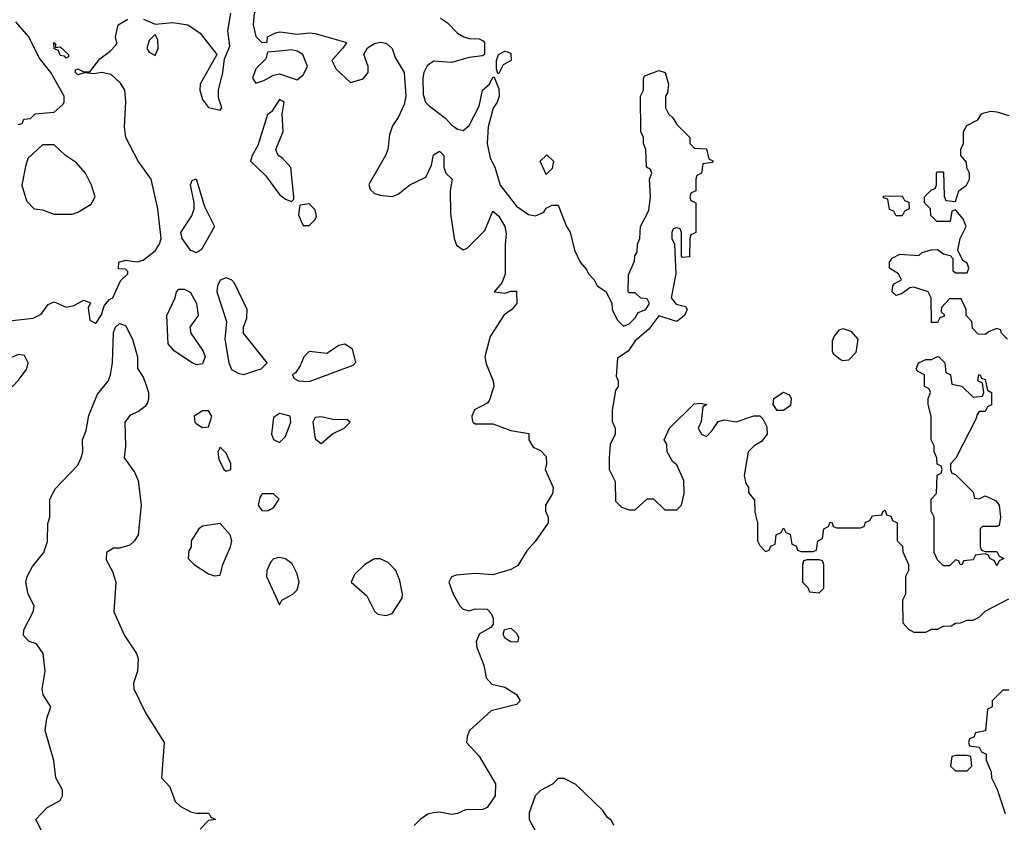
# Model space of a CAD drawing. Header units: inches. Extents: x 2348352 to 2479776, y 460422 to 613655.
# Tile 269 of 590: x 2389114 to 2392435, y 555460 to 558168. Entities that reach past the tile are written whole.
import ezdxf

# ---------------------------------------------------------------- set-up
doc = ezdxf.new("R2010")
doc.units = ezdxf.units.IN
doc.header["$MEASUREMENT"] = 0
doc.layers.add('C3585', color=7, linetype='Continuous')
doc.layers.add('C3595', color=7, linetype='Continuous')

msp = doc.modelspace()

# ---------------------------------------------------------------- linework, layer by layer
at = {"layer": 'C3585', "color": 4}
for points, elevation in [([(2390000, 558199), (2389930, 558205.7), (2389910, 558198), (2389904.3, 558190), (2389901.4, 558150), (2389910, 558110.8), (2389930, 558090.8), (2389948.4, 558091.6), (2389949.2, 558110), (2389976.1, 558123.9), (2389990, 558126.7), (2390000, 558125.4)], 48), ([(2389070.5, 557150.5), (2389158.7, 557161.3), (2389185.4, 557174.6), (2389210, 557206.8), (2389230, 557216), (2389270, 557198), (2389296.2, 557203.8), (2389330, 557222), (2389352.7, 557212.7), (2389344.7, 557195.3), (2389350, 557154), (2389370, 557142.8), (2389390, 557172), (2389398, 557202), (2389416.5, 557223.5), (2389428, 557230), (2389453.6, 557286.4), (2389478, 557310), (2389478, 557318), (2389470, 557326), (2389447.3, 557327.3), (2389448, 557350), (2389470, 557356), (2389510, 557351), (2389530, 557356), (2389570, 557387.7), (2389585.6, 557410), (2389590.8, 557429.2), (2389579.7, 557530), (2389557, 557630), (2389513.6, 557690), (2389471.8, 557770), (2389466.8, 557806.8), (2389471.4, 557891.4), (2389467.8, 557930), (2389453.5, 557953.5), (2389422.4, 557982.4), (2389390, 557989.5), (2389365.6, 557985.6), (2389332, 557988), (2389310, 557982), (2389302, 557990), (2389302, 557998), (2389310, 558002), (2389330, 557991.3), (2389350, 557992), (2389384.1, 558035.9), (2389418.6, 558061.4), (2389438, 558082), (2389441.2, 558090), (2389437.2, 558110), (2389446, 558150), (2389478, 558170)], 48), ([(2389531, 558170), (2389570, 558152.7), (2389630, 558158.7), (2389681, 558150), (2389722.3, 558122.3), (2389778, 558050), (2389722.4, 557950), (2389721.6, 557930), (2389730, 557898), (2389750, 557872), (2389790, 557862), (2389795.3, 557870), (2389784, 557904), (2389783.7, 557930), (2389798.4, 557990), (2389804, 558036), (2389822, 558078), (2389816, 558130), (2389826.3, 558190)], 48), ([(2389110, 557814), (2389122, 557818), (2389127.3, 557832.7), (2389150, 557834), (2389166, 557850), (2389230, 557856), (2389258.6, 557881.4), (2389264, 557890), (2389264, 557910), (2389218, 557990), (2389178.7, 558038.7), (2389144.5, 558110), (2389100.7, 558160.7)], 52), ([(2390000, 558063), (2389950, 558058), (2389944.4, 558035.6), (2389910, 558002), (2389898.4, 557970), (2389910, 557953.4), (2389937.6, 557962.4), (2389970, 557981), (2389990, 557984.7), (2390000, 557981.3)], 48), ([(2390000, 557893), (2389990, 557898), (2389962.8, 557857.2), (2389950, 557848), (2389916.9, 557743.1), (2389898, 557710), (2389892, 557690), (2389942.5, 557642.5), (2389990, 557578), (2390000, 557570)], 48), ([(2390000, 557830), (2389999, 557850), (2390000, 557855.7)], 48), ([(2390000, 557700.7), (2389986, 557710), (2389978, 557730), (2390000, 557785)], 48), ([(2389188, 555430), (2389168, 555470), (2389206, 555510), (2389250, 555534), (2389258, 555550), (2389258, 555570), (2389235.3, 555610), (2389228.4, 555668.4), (2389199, 555770), (2389205.2, 555810), (2389219, 555850), (2389193.2, 555890), (2389189.1, 555909.1), (2389199.3, 555970), (2389192.3, 556030), (2389170, 556062), (2389146, 556070), (2389126, 556090), (2389128, 556110), (2389159, 556170), (2389162, 556190), (2389142, 556230), (2389134, 556270), (2389139, 556290), (2389156.6, 556323.4), (2389195.3, 556370), (2389207.3, 556407.3), (2389208.4, 556468.4), (2389215.3, 556490), (2389215.3, 556550), (2389234, 556586), (2389310, 556664.7), (2389320.9, 556690), (2389326, 556710), (2389325.2, 556750), (2389338, 556782), (2389347, 556833), (2389375.9, 556904.1), (2389411.7, 556948.3), (2389419.3, 556970), (2389427, 557010), (2389430, 557112), (2389437.2, 557130), (2389450, 557142.8), (2389470, 557136), (2389494, 557090), (2389510.6, 557030), (2389511, 556991), (2389530, 556962), (2389538.8, 556938.8), (2389548, 556910), (2389548, 556890), (2389545.2, 556874.8), (2389536.7, 556863.3), (2389514.2, 556845.8), (2389486.7, 556833.3), (2389468, 556810), (2389470.8, 556729.2), (2389466, 556690), (2389501, 556641), (2389513.2, 556613.2), (2389522.8, 556530), (2389512.7, 556430), (2389500.7, 556410), (2389485.2, 556394.8), (2389450, 556385.2), (2389430, 556385.2), (2389406.8, 556370), (2389405.2, 556345.2), (2389426.4, 556306.4), (2389437.3, 556270), (2389430.8, 556170), (2389467.3, 556090), (2389507.7, 556030), (2389513, 556013), (2389510.4, 555970), (2389497.3, 555930), (2389498.8, 555910), (2389538, 555830), (2389601, 555730), (2389592, 555610), (2389619.8, 555579.8), (2389638, 555530), (2389654.4, 555514.4), (2389690, 555496), (2389710, 555491.3), (2389751.1, 555491.1), (2389758, 555478), (2389774, 555470), (2389750, 555466), (2389722.8, 555437.2)], 44), ([(2390000, 556836.5), (2389990, 556839), (2389970, 556826), (2389962.8, 556770), (2389970, 556752), (2389990, 556742), (2390000, 556752)], 48), ([(2390000, 556351.5), (2389990, 556354), (2389970, 556348.7), (2389960.7, 556339.3), (2389946.8, 556310), (2389946, 556290), (2389990, 556194), (2389998, 556210), (2390000, 556211.1)], 48)]:
    msp.add_lwpolyline(points, dxfattribs=dict(at, elevation=elevation))
for points, elevation in [([(2389570, 558118), (2389550, 558098), (2389542.8, 558070), (2389550, 558058), (2389570, 558046.8), (2389581.2, 558070), (2389579.3, 558099.3)], 48), ([(2389234, 558074), (2389250, 558076), (2389278, 558050), (2389278, 558042), (2389270, 558038), (2389265.2, 558045.2), (2389250, 558047), (2389244, 558064), (2389230, 558069.3), (2389229.2, 558090.8), (2389234, 558086)], 48), ([(2389230, 557746), (2389190, 557746), (2389141, 557699), (2389132.7, 557672.7), (2389121, 557610), (2389136.9, 557556.9), (2389162, 557530), (2389190, 557526), (2389230, 557511.3), (2389290, 557511.3), (2389310, 557518), (2389354.6, 557545.4), (2389368, 557570), (2389355.3, 557610), (2389335.3, 557650), (2389304.7, 557684.7), (2389268, 557710)], 52), ([(2389710, 557381.2), (2389689.3, 557390), (2389662, 557430), (2389657.2, 557450), (2389693.9, 557506.1), (2389701.6, 557530), (2389702, 557550), (2389689.7, 557610.3), (2389695.3, 557624.7), (2389708.7, 557631.3), (2389737.3, 557537.3), (2389770.8, 557470), (2389727.1, 557392.9)], 44), ([(2389810, 557297.2), (2389790, 557288.7), (2389780.7, 557270), (2389779.1, 557250), (2389811.3, 557150), (2389805.5, 557090), (2389818.8, 557010), (2389828, 556988), (2389850, 556974.8), (2389870, 556970.8), (2389910, 556984), (2389928, 556990), (2389948, 557010), (2389868.7, 557110), (2389868, 557130), (2389879.3, 557160.7), (2389881.2, 557190), (2389838.6, 557278.6), (2389828, 557290)], 48), ([(2389710, 557003.7), (2389695.3, 557010), (2389635.3, 557050), (2389614, 557074), (2389609.4, 557170), (2389638, 557230), (2389642.7, 557250), (2389650, 557258.8), (2389670, 557259.1), (2389690, 557247.3), (2389710.4, 557210), (2389715.5, 557170), (2389687.3, 557130), (2389690.7, 557110), (2389733, 557050), (2389739.1, 557030), (2389730, 557006.6)], 44), ([(2389110, 557038), (2389070, 557022), (2389050, 557028), (2389026.4, 557013.6), (2389018, 556990), (2389018, 556970), (2389030, 556934), (2389050, 556918), (2389070, 556921), (2389090, 556931.3), (2389110, 556951.3), (2389137.2, 556990), (2389142, 557010), (2389130, 557035.3)], 48), ([(2389750, 556848), (2389730, 556848), (2389702, 556830), (2389704.7, 556810), (2389710, 556804.7), (2389730, 556792), (2389750, 556794), (2389762, 556830)], 48), ([(2389790, 556726), (2389782, 556710), (2389785.4, 556685.4), (2389802, 556650), (2389810, 556644.7), (2389826, 556650), (2389826, 556670), (2389810, 556706)], 48), ([(2389970, 556568.7), (2389932, 556568), (2389923.6, 556556.4), (2389918, 556530), (2389930, 556512), (2389950, 556511.3), (2389970, 556521), (2389988.7, 556550)], 48), ([(2389790, 556468.7), (2389730, 556459), (2389718, 556450), (2389692, 556410), (2389692, 556390), (2389683.6, 556376.4), (2389682, 556350), (2389702, 556330), (2389750, 556298), (2389770, 556291.3), (2389790, 556294), (2389799, 556330), (2389825.2, 556390), (2389829, 556410), (2389824, 556430)], 48)]:
    msp.add_lwpolyline(points, close=True, dxfattribs=dict(at, elevation=elevation))
at = {"layer": 'C3595', "color": 4}
for points, elevation in [([(2390532.8, 558172.8), (2390556.7, 558156.7), (2390590, 558122.8), (2390611.3, 558110), (2390630, 558104.4), (2390663.5, 558103.5), (2390676.8, 558096.8), (2390681, 558090), (2390681, 558050), (2390674.6, 558045.4), (2390630, 558040.5), (2390570, 558023.1), (2390510, 558027.3), (2390488, 558012), (2390477, 557990), (2390473.4, 557970), (2390474.9, 557914.9), (2390483, 557890), (2390495.6, 557875.6), (2390550, 557835.5), (2390570, 557813), (2390590, 557798), (2390610, 557794), (2390629.5, 557810.5), (2390664.1, 557875.9), (2390675.3, 557930), (2390698, 557950), (2390710, 557974), (2390714, 557974), (2390730, 557934), (2390730.7, 557909.3), (2390724.7, 557890), (2390710.9, 557869.1), (2390693.7, 557806.3), (2390690.6, 557750.6), (2390700.9, 557700.9), (2390716.3, 557670), (2390734.9, 557610), (2390790, 557538.8), (2390830, 557511), (2390854, 557506), (2390882, 557518), (2390890, 557532), (2390910, 557542), (2390930, 557542), (2390958, 557470), (2390970.7, 557450.7), (2390984.7, 557390), (2391004.7, 557350), (2391025.4, 557325.4), (2391032, 557310), (2391052, 557290), (2391062, 557270), (2391091.3, 557251.3), (2391111.6, 557211.6), (2391112, 557190), (2391118, 557178), (2391130, 557154), (2391150, 557134), (2391170, 557142), (2391190, 557162), (2391200.2, 557179.8), (2391226, 557190), (2391238, 557210), (2391230, 557226), (2391208.4, 557228.4), (2391190, 557246), (2391170, 557246), (2391166, 557250), (2391167.3, 557307.3), (2391187.3, 557352.7), (2391188.4, 557371.6), (2391196.4, 557383.6), (2391198, 557410), (2391206, 557430), (2391208, 557470), (2391236.4, 557523.6), (2391242, 557570), (2391238, 557630), (2391246, 557650), (2391242, 557662), (2391228, 557670), (2391226, 557730), (2391218, 557750), (2391218, 557770), (2391208.7, 557790), (2391208, 557910), (2391218, 557930), (2391218, 557970), (2391222, 557978), (2391270, 557996.3), (2391291, 557990), (2391302.8, 557950), (2391298.8, 557921.2), (2391292, 557910), (2391292, 557870), (2391302, 557850), (2391316.9, 557836.9), (2391330, 557814), (2391374, 557770), (2391374, 557750), (2391390, 557734), (2391430, 557732), (2391438, 557698), (2391454, 557690), (2391450, 557686), (2391418, 557682), (2391414, 557650), (2391398, 557642), (2391394, 557630), (2391394, 557590), (2391378, 557582), (2391374, 557570), (2391378, 557558), (2391394, 557550), (2391394, 557450), (2391378, 557442), (2391374, 557430), (2391372.7, 557367.3), (2391350, 557366), (2391346, 557370), (2391346, 557450), (2391342, 557462), (2391330, 557466), (2391318, 557462), (2391314, 557450), (2391314, 557430), (2391322, 557410), (2391326.8, 557310), (2391311, 557230), (2391327.7, 557207.7), (2391359.8, 557199.8), (2391364.7, 557190), (2391356, 557170), (2391330, 557149.5), (2391270, 557168.7), (2391236.4, 557123.6), (2391190, 557084), (2391166, 557050), (2391130, 557026), (2391125.4, 556965.4), (2391132, 556950), (2391132, 556930), (2391123.6, 556916.4), (2391112, 556850), (2391112.7, 556812.7), (2391122, 556790), (2391122, 556770), (2391105.4, 556734.6), (2391102, 556690), (2391102, 556650), (2391122, 556610), (2391123.6, 556543.6), (2391143.6, 556523.6), (2391170, 556514), (2391190, 556514), (2391230, 556552), (2391251.6, 556551.6), (2391290, 556514), (2391330, 556514), (2391346, 556530), (2391355.3, 556570), (2391353.6, 556613.6), (2391330, 556666), (2391316.4, 556676.4), (2391298, 556710), (2391296.4, 556736.4), (2391288, 556750), (2391306, 556790), (2391388.4, 556871.6), (2391410, 556874), (2391432, 556870), (2391418, 556862), (2391412.7, 556812.7), (2391402, 556790), (2391414, 556770), (2391430, 556762), (2391450, 556782), (2391470, 556812), (2391490, 556818), (2391530, 556811.3), (2391590, 556832), (2391610, 556832), (2391621, 556821), (2391634, 556794), (2391634.8, 556770), (2391615.5, 556744.5), (2391591.3, 556730), (2391571.3, 556710), (2391558, 556630), (2391563.6, 556603.6), (2391572, 556590), (2391572.7, 556572.7), (2391592.7, 556547.3), (2391594, 556506), (2391602, 556470), (2391602, 556410), (2391610, 556394), (2391630, 556374), (2391642, 556378), (2391648, 556392), (2391662, 556398), (2391666, 556430), (2391682, 556438), (2391690, 556454), (2391698, 556438), (2391712.7, 556432.7), (2391718, 556398), (2391732.7, 556392.7), (2391738, 556378), (2391750, 556374), (2391790, 556374), (2391802, 556378), (2391806, 556410), (2391822, 556418), (2391826, 556450), (2391842, 556458), (2391847.3, 556472.7), (2391854, 556470), (2391858, 556458), (2391870, 556454), (2391950, 556454), (2391962, 556458), (2391967.3, 556472.7), (2391982, 556478), (2391990, 556494), (2392022, 556498), (2392026, 556510), (2392032.7, 556512.7), (2392038, 556498), (2392052.7, 556492.7), (2392058, 556478), (2392074, 556470), (2392074, 556410), (2392091.6, 556391.6), (2392092.7, 556372.7), (2392112, 556330), (2392112, 556310), (2392102, 556290), (2392102, 556230), (2392092, 556210), (2392092.7, 556132.7), (2392111.6, 556111.6), (2392130, 556102), (2392170, 556102), (2392190, 556112), (2392210, 556112), (2392230, 556122), (2392256.4, 556123.6), (2392270, 556132), (2392287.3, 556132.7), (2392310, 556142), (2392330, 556142), (2392350, 556152), (2392370, 556172), (2392450, 556214)], 52), ([(2390000, 558125.4), (2390050, 558118.9), (2390090, 558123), (2390110, 558121.6), (2390212.1, 558092.1), (2390216, 558090), (2390202.8, 558070), (2390166, 558030), (2390181.1, 558001.1), (2390230, 557956), (2390272.3, 557967.7), (2390289, 557990), (2390289, 558010), (2390274, 558050), (2390286.8, 558073.2), (2390310, 558087.3), (2390330, 558092.2), (2390350, 558088), (2390370.5, 558070), (2390380.4, 558040.4), (2390410.5, 557990), (2390416.4, 557910), (2390410, 557882), (2390390, 557838), (2390370.7, 557809.3), (2390360.7, 557779.3), (2390355.5, 557730), (2390348, 557710), (2390291.6, 557611.6), (2390295.3, 557595.3), (2390310, 557581), (2390330, 557576), (2390370, 557571), (2390390, 557578.8), (2390430, 557610.7), (2390483.1, 557636.9), (2390502.7, 557677.3), (2390510, 557711.3), (2390530, 557724.7), (2390544.7, 557710), (2390544.7, 557670), (2390551.3, 557650), (2390572, 557630), (2390566, 557590), (2390566.4, 557513.6), (2390578.8, 557430), (2390587.3, 557407.3), (2390610, 557391.3), (2390623.1, 557396.9), (2390683.1, 557456.9), (2390710, 557522), (2390730, 557504.7), (2390750.4, 557470), (2390754.8, 557445.2), (2390750.7, 557409.3), (2390751, 557309), (2390739.8, 557280.2), (2390714, 557250), (2390750, 557244.7), (2390770, 557252), (2390790, 557252), (2390790.5, 557210.5), (2390774, 557190), (2390748, 557172), (2390700.9, 557099.1), (2390683, 557030), (2390686.6, 557006.6), (2390710.5, 556950), (2390712.7, 556930), (2390697.5, 556882.5), (2390690, 556874), (2390647.9, 556852.1), (2390638.8, 556830), (2390639.6, 556819.6), (2390642, 556810), (2390650, 556804.7), (2390710, 556804.9), (2390770, 556781.6), (2390831.3, 556771.3), (2390831.3, 556750), (2390845.4, 556725.4), (2390870, 556714), (2390890, 556694), (2390891, 556670), (2390886, 556650), (2390913.4, 556590), (2390910.4, 556569.6), (2390886.8, 556530), (2390886.8, 556510), (2390896, 556490), (2390896, 556470), (2390852.5, 556407.5), (2390824.4, 556375.6), (2390793.5, 556326.5), (2390770, 556313.6), (2390710, 556295.1), (2390650, 556299.3), (2390585.5, 556294.5), (2390570, 556288), (2390561, 556270), (2390576, 556230), (2390598.8, 556190), (2390610, 556178.8), (2390630, 556174), (2390650, 556180.7), (2390690, 556178.8), (2390704.5, 556164.5), (2390711.3, 556148.7), (2390711.3, 556128.7), (2390702.8, 556117.2), (2390664.4, 556095.6), (2390653.4, 556070), (2390655.5, 556050), (2390679.1, 555990), (2390687.3, 555947.3), (2390706.4, 555926.4), (2390750, 555916), (2390790, 555892), (2390802, 555870), (2390790, 555858), (2390703.5, 555836.5), (2390630.8, 555770), (2390622.8, 555750), (2390621, 555730), (2390663.9, 555683.9), (2390718.7, 555590), (2390717.1, 555550), (2390690.8, 555510), (2390676.1, 555503.9), (2390617.6, 555502.4), (2390590.2, 555489.8), (2390570, 555487.1), (2390530, 555494), (2390510, 555492), (2390490, 555487.8), (2390464, 555470), (2390444, 555450)], 48), ([(2390000, 557981.3), (2390050, 557964.7), (2390070, 557982), (2390084, 558010), (2390068.7, 558050), (2390050, 558061.2), (2390030, 558066), (2390000, 558063)], 48), ([(2390000, 557855.7), (2390006, 557890), (2390000, 557893)], 48), ([(2392446, 557090), (2392426, 557110), (2392422, 557122), (2392410, 557126), (2392383.6, 557116.4), (2392370, 557106), (2392347.3, 557107.3), (2392327.3, 557127.3), (2392326, 557150), (2392306, 557170), (2392306, 557190), (2392290, 557226), (2392250, 557226), (2392223.6, 557196.4), (2392222, 557182), (2392232.7, 557172.7), (2392232.7, 557167.3), (2392218, 557162), (2392210, 557146), (2392190, 557146), (2392188.7, 557230), (2392178, 557250), (2392130, 557265.1), (2392116.8, 557263.2), (2392090, 557244), (2392070, 557237.2), (2392057.2, 557250), (2392059, 557270), (2392063.7, 557276.3), (2392088, 557290), (2392078, 557310), (2392048, 557330), (2392048, 557350), (2392056.4, 557363.6), (2392083.1, 557376.9), (2392147.3, 557372.7), (2392158, 557382), (2392188.4, 557391.6), (2392210, 557392), (2392230, 557378), (2392252.7, 557372.7), (2392262, 557362), (2392262, 557322), (2392270, 557314), (2392310, 557314), (2392315.3, 557330), (2392310, 557346), (2392295.3, 557355.3), (2392278, 557390), (2392286, 557430), (2392306, 557470), (2392296.4, 557496.4), (2392270, 557526), (2392258, 557522), (2392252.7, 557487.3), (2392207.3, 557487.3), (2392187.3, 557507.3), (2392186, 557530), (2392166, 557550), (2392166, 557570), (2392190, 557594), (2392202, 557598), (2392206, 557610), (2392206, 557650), (2392210, 557654), (2392230, 557654), (2392232.7, 557572.7), (2392238, 557558), (2392270, 557554), (2392282, 557590), (2392308, 557610), (2392318, 557630), (2392318, 557650), (2392308.4, 557668.4), (2392307.3, 557687.3), (2392288.7, 557710), (2392288.9, 557731.1), (2392298, 557750), (2392298, 557790), (2392308.9, 557811.1), (2392346, 557830), (2392358, 557850), (2392366.8, 557853.2), (2392390, 557858.8), (2392410, 557857.3), (2392450, 557844.7)], 52), ([(2390000, 557785), (2390002, 557790), (2390000, 557830)], 48), ([(2390000, 557570), (2390010, 557562), (2390030, 557554), (2390038, 557562), (2390038, 557570), (2390028.7, 557668.7), (2390000.4, 557700.4), (2390000, 557700.7)], 48), ([(2390000, 556752), (2390010, 556762), (2390028.7, 556810), (2390026, 556830), (2390000, 556836.5)], 48), ([(2390000, 556211.1), (2390035.3, 556230), (2390050, 556244.7), (2390056, 556270), (2390050, 556298), (2390032.5, 556332.5), (2390010, 556349), (2390000, 556351.5)], 48), ([(2392450, 555906), (2392430, 555906), (2392394, 555870), (2392394, 555850), (2392378, 555842), (2392371.6, 555768.4), (2392338, 555762), (2392332.7, 555747.3), (2392318, 555742), (2392314, 555730), (2392318, 555718), (2392350, 555714), (2392358, 555698), (2392374, 555690), (2392374, 555670), (2392391.1, 555631.1), (2392392, 555610), (2392410, 555574), (2392438, 555490)], 52), ([(2391118, 555450), (2391110, 555466), (2391096.4, 555476.4), (2391080.4, 555500.4), (2390990, 555588), (2390950, 555608), (2390930, 555608), (2390910.9, 555589.1), (2390870, 555568), (2390852, 555550), (2390832.7, 555492.7), (2390832, 555470), (2390854, 555430)], 52)]:
    msp.add_lwpolyline(points, dxfattribs=dict(at, elevation=elevation))
for points, elevation in [([(2390726, 557986), (2390722, 558002), (2390722, 558030), (2390728.7, 558050), (2390750, 558062), (2390759.6, 558059.6), (2390770, 558054), (2390771, 558030), (2390744.7, 558015.3), (2390730, 557986)], 52), ([(2390890, 557646), (2390869.2, 557690), (2390891.3, 557711.3), (2390914, 557690), (2390910, 557666)], 52), ([(2392070, 557506), (2392062, 557522), (2392047.3, 557527.3), (2392042, 557562), (2392027.3, 557567.3), (2392027.3, 557572.7), (2392090, 557574), (2392098, 557558), (2392112.7, 557552.7), (2392114, 557530), (2392098, 557522), (2392090, 557506)], 52), ([(2390090, 557546), (2390058, 557542), (2390054, 557510), (2390062, 557490), (2390070, 557474), (2390090, 557474), (2390110, 557494), (2390114.6, 557505.4), (2390110, 557526)], 48), ([(2391890, 557017.2), (2391881.5, 557021.5), (2391859.3, 557039.3), (2391855.1, 557050), (2391856, 557084), (2391860.9, 557099.1), (2391879, 557121), (2391890, 557126), (2391917.5, 557117.5), (2391940.5, 557090), (2391934.4, 557045.6), (2391910, 557019)], 52), ([(2390210, 557073.2), (2390190, 557068.7), (2390150, 557042), (2390090, 557048), (2390072, 557030), (2390059.8, 557000.2), (2390043.6, 556976.4), (2390034, 556970), (2390038, 556958), (2390054, 556950), (2390090, 556946.8), (2390238, 557002), (2390248, 557012), (2390236, 557056)], 48), ([(2392330, 556894), (2392362, 556898), (2392366, 556910), (2392362, 556942), (2392346, 556950), (2392348.7, 556971.3), (2392354, 556970), (2392358, 556958), (2392370, 556954), (2392378, 556918), (2392392, 556910), (2392391.6, 556868.4), (2392378, 556862), (2392370, 556846), (2392350, 556846), (2392343.6, 556836.4), (2392339.6, 556820.4), (2392271.6, 556688.4), (2392254, 556670), (2392254, 556650), (2392258, 556638), (2392270, 556634), (2392330, 556574), (2392334, 556554), (2392350, 556552), (2392370, 556562), (2392405.4, 556545.4), (2392418, 556530), (2392422, 556490), (2392418, 556462), (2392410, 556458), (2392362, 556458), (2392354, 556450), (2392354, 556390), (2392358, 556378), (2392370, 556374), (2392410, 556374), (2392418, 556358), (2392434, 556350), (2392418, 556342), (2392410, 556326), (2392402, 556342), (2392386, 556350), (2392382, 556362), (2392370, 556366), (2392338, 556362), (2392330, 556346), (2392298, 556342), (2392291.6, 556328.4), (2392286, 556330), (2392282, 556342), (2392270, 556346), (2392250, 556326), (2392230, 556326), (2392210, 556346), (2392198, 556370), (2392198, 556490), (2392188, 556510), (2392188, 556550), (2392206, 556570), (2392208.4, 556631.6), (2392222, 556638), (2392226, 556650), (2392222, 556662), (2392208.4, 556668.4), (2392208, 556690), (2392198, 556710), (2392198, 556730), (2392188.7, 556750), (2392188.7, 556830), (2392178, 556870), (2392178, 556890), (2392186, 556910), (2392182, 556922), (2392166, 556930), (2392166, 556970), (2392142, 556982), (2392138, 556990), (2392146, 557010), (2392170, 557022), (2392190, 557022), (2392210, 557032), (2392214, 557030), (2392234, 557010), (2392238, 556978), (2392254, 556970), (2392258, 556938), (2392291.6, 556931.6)], 52), ([(2391669, 556849), (2391655.3, 556870), (2391658, 556890), (2391690, 556911.3), (2391710, 556902), (2391716, 556890), (2391713.7, 556866.3), (2391690, 556849)], 52), ([(2390130, 556828), (2390110, 556826), (2390102, 556810), (2390110, 556754), (2390130, 556738), (2390169.2, 556770.8), (2390208, 556790), (2390228, 556810), (2390218, 556818), (2390170, 556819)], 48), ([(2390330, 556349), (2390310, 556349), (2390278, 556330), (2390243.5, 556296.5), (2390231.3, 556270), (2390284.1, 556224.1), (2390310, 556172), (2390322, 556162), (2390350, 556158), (2390370, 556164.7), (2390404, 556216), (2390405.2, 556230), (2390396, 556276), (2390382, 556310), (2390356.5, 556336.5)], 48), ([(2391810, 556346), (2391770, 556346), (2391758, 556342), (2391754, 556330), (2391754, 556270), (2391772.7, 556252.7), (2391778, 556238), (2391810, 556234), (2391826, 556250), (2391826, 556330), (2391822, 556342)], 52), ([(2390790, 556068), (2390770, 556068.7), (2390750, 556082), (2390744.7, 556095.3), (2390748.9, 556111.1), (2390770, 556114.8), (2390790, 556098), (2390796, 556084), (2390794, 556070)], 48), ([(2392310, 555686), (2392270, 555686), (2392258, 555682), (2392254, 555650), (2392270, 555634), (2392310, 555634), (2392326, 555650), (2392322, 555682)], 52)]:
    msp.add_lwpolyline(points, close=True, dxfattribs=dict(at, elevation=elevation))

doc.saveas('drawing.dxf')
